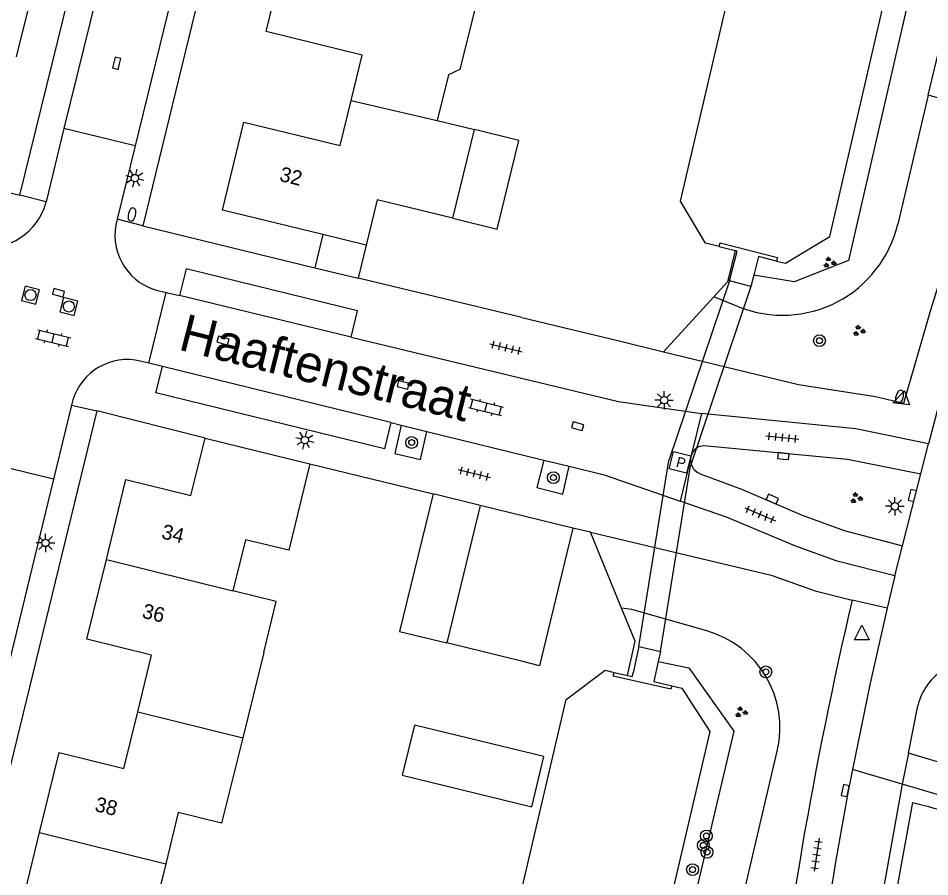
# Model space of a CAD drawing. Extents: x 128000 to 131008, y 398996 to 402500.
# Drawn here: x 128526.7 to 128588.3, y 399345.3 to 399403.3 of the extents above; entities that cross this region are included whole.
import ezdxf

# ---------------------------------------------------------------- set-up
doc = ezdxf.new("R2010")
doc.units = 0
for name, color, linetype in [('gg-afsc-erfafscheiding', 7, 'Continuous'), ('gg-afsc-muur', 7, 'Continuous'), ('gg-anno-huisnummerreeks BGT', 7, 'Continuous'), ('gg-anno-openbare ruimte label', 7, 'Continuous'), ('gg-bbg-bijgebouw', 7, 'Continuous'), ('gg-bbg-gedigitaliseerde bebouwing', 7, 'Continuous'), ('gg-bbg-gedigitaliseerde bijgebouw', 7, 'Continuous'), ('gg-bbg-hoofdgebouw', 7, 'Continuous'), ('gg-bbg-luifel en loopbrug', 7, 'Continuous'), ('gg-bbg-tussenscheiding', 7, 'Continuous'), ('gg-knt-BGT kruinlijn', 7, 'Continuous'), ('gg-knt-verharding', 7, 'Continuous'), ('gg-knt-verharding nz', 7, 'Continuous'), ('gg-kntw-beschoeiing', 7, 'Continuous'), ('gg-kwrk-duiker nz vlak', 7, 'Continuous'), ('gg-kwrk-uitstroombak niveau min 01', 7, 'Continuous'), ('gt-grn-groengrens', 7, 'Continuous'), ('gt-grn-weggrens', 7, 'Continuous'), ('gt-symb-boom', 7, 'Continuous'), ('gt-symb-brandkraan', 7, 'Continuous'), ('gt-symb-brandput', 7, 'Continuous'), ('gt-symb-groenvak', 7, 'Continuous'), ('gt-symb-klinker verharding', 7, 'Continuous'), ('gt-symb-kolk', 7, 'Continuous'), ('gt-symb-lichtmast', 7, 'Continuous'), ('gt-symb-rioolschacht', 7, 'Continuous'), ('gt-symb-tegel verharding', 7, 'Continuous'), ('gt-symb-waterafsluiter', 7, 'Continuous')]:
    doc.layers.add(name, color=color, linetype=linetype)

# ---------------------------------------------------------------- blocks, each defined once
blk = doc.blocks.new('gt0-GRVAK')
at = {"layer": 'gt-symb-groenvak'}
for p, q in [((-0.11, 0.189), (-0.228, 0.24)), ((-0.182, 0.153), (0.088, 0.153)), ((-0.091, 0.211), (-0.156, 0.322)), ((-0.047, 0.214), (-0.047, 0.393)), ((-0.004, 0.211), (0.061, 0.322)), ((0.015, 0.189), (0.133, 0.24)), ((0.262, -0.052), (0.197, 0.059)), ((0.305, -0.049), (0.305, 0.13)), ((0.349, -0.052), (0.414, 0.059)), ((-0.245, -0.228), (-0.363, -0.177)), ((-0.318, -0.264), (-0.047, -0.264)), ((-0.226, -0.206), (-0.291, -0.095)), ((-0.183, -0.203), (-0.183, -0.024)), ((-0.139, -0.206), (-0.074, -0.095)), ((-0.12, -0.228), (-0.002, -0.177)), ((0.243, -0.074), (0.125, -0.023)), ((0.17, -0.11), (0.441, -0.11)), ((0.368, -0.074), (0.486, -0.023))]:
    blk.add_line(p, q, dxfattribs=at)
blk = doc.blocks.new('gt0-LMAST')
at = {"layer": 'gt-symb-lichtmast'}
for p, q in [((-0.005, 0.246), (-0.005, 0.621)), ((-0.182, 0.173), (-0.447, 0.438)), ((0.172, 0.173), (0.437, 0.438)), ((-0.255, -0.004), (-0.63, -0.004)), ((-0.182, -0.181), (-0.447, -0.446)), ((-0.005, -0.254), (-0.005, -0.629)), ((0.437, -0.446), (0.172, -0.181)), ((0.245, -0.004), (0.62, -0.004))]:
    blk.add_line(p, q, dxfattribs=at)
blk.add_circle((-0.005, -0.004), 0.25, dxfattribs=at)
blk = doc.blocks.new('gt0-TEG1')
at = {"layer": 'gt-symb-tegel verharding'}
for p, q in [((-1.125, 0), (1.125, 0)), ((-0.9, -0.25), (-0.9, 0.25)), ((-0.45, -0.25), (-0.45, 0.25)), ((0, -0.25), (0, 0.25)), ((0.45, -0.25), (0.45, 0.25)), ((0.9, -0.25), (0.9, 0.25))]:
    blk.add_line(p, q, dxfattribs=at)
blk = doc.blocks.new('gt0-BOOM')
at = {"layer": 'gt-symb-boom'}
for radius in [0.4, 0.2]:
    blk.add_circle((0, 0), radius, dxfattribs=at)
blk = doc.blocks.new('gt0-BR')
at = {"layer": 'gt-symb-brandkraan'}
for centre, radius, start, end in [((-0.244, 0), 0.206, 107.56694, 252.43307), ((0.599, -2.664), 3, 106.89205, 107.56694), ((0, -0.691), 0.938, 73.10799, 106.89205), ((-0.599, -2.664), 3, 72.43309, 73.10799), ((0.244, 0), 0.206, 287.56695, 72.43309), ((0.599, 2.664), 3, 252.43307, 253.10797), ((0, 0.691), 0.938, 253.10797, 286.89206), ((-0.599, 2.664), 3, 286.89206, 287.56695)]:
    blk.add_arc(centre, radius, start, end, dxfattribs=at)
blk = doc.blocks.new('gt0-WAFSL')
at = {"layer": 'gt-symb-waterafsluiter'}
for p, q in [((-0.5, -0.333), (0, 0.667)), ((0, 0.667), (0.5, -0.333)), ((0.5, -0.333), (-0.5, -0.333))]:
    blk.add_line(p, q, dxfattribs=at)
blk = doc.blocks.new('gt0-KOLK')
at = {"layer": 'gt-symb-kolk'}
blk.add_lwpolyline([(0, 0), (0.375, 0), (0.375, 0.4), (-0.375, 0.4), (-0.375, 0), (0, 0)], dxfattribs=at)
blk = doc.blocks.new('gt0-BPUT')
at = {"layer": 'gt-symb-brandput'}
blk.add_lwpolyline([(-0.599, -0.599), (-0.599, 0.601), (0.601, 0.601), (0.601, -0.599)], close=True, dxfattribs=at)
blk.add_text('P', height=0.7, dxfattribs=at).set_placement((-0.233, -0.35))
blk = doc.blocks.new('gt0-RS')
at = {"layer": 'gt-symb-rioolschacht'}
blk.add_lwpolyline([(-0.5, -0.5), (0.5, -0.5), (0.5, 0.5), (-0.5, 0.5)], close=True, dxfattribs=at)
blk.add_circle((0, 0), 0.375, dxfattribs=at)
blk = doc.blocks.new('gt0-KL1')
at = {"layer": 'gt-symb-klinker verharding'}
for p, q in [((-1.15, 0.3), (1.15, 0.3)), ((-1, -0.3), (-1, 0.3)), ((-0.5, 0.3), (-0.5, 0.45)), ((0, -0.3), (0, 0.3)), ((0.5, 0.3), (0.5, 0.45)), ((1, -0.3), (1, 0.3)), ((-1.15, -0.3), (1.15, -0.3)), ((-0.5, -0.45), (-0.5, -0.3)), ((0.5, -0.45), (0.5, -0.3))]:
    blk.add_line(p, q, dxfattribs=at)

msp = doc.modelspace()

# ---------------------------------------------------------------- linework, layer by layer
at = {"layer": 'gg-afsc-erfafscheiding'}
for p, q in [((128570.31, 399380.764), (128573.706, 399384.47)), ((128567.295, 399381.489), (128570.31, 399380.764)), ((128552.223, 399371.776), (128554.741, 399371.153)), ((128565.365, 399368.565), (128564.173, 399368.837)), ((128567.465, 399363.439), (128565.365, 399368.565))]:
    msp.add_line(p, q, dxfattribs=at)
for points in [[(128575.143, 399387.597), (128574.631, 399385.48), (128573.706, 399384.47)], [(128567.868, 399358.883), (128568.388, 399361.202), (128567.465, 399363.439)]]:
    msp.add_lwpolyline(points, dxfattribs=at)
at = {"layer": 'gg-afsc-muur'}
for p, q in [((128560.732, 399383.066), (128549.655, 399385.728)), ((128560.732, 399383.066), (128567.295, 399381.489)), ((128546.39, 399373.18), (128552.223, 399371.776))]:
    msp.add_line(p, q, dxfattribs=at)
at = {"layer": 'gg-bbg-bijgebouw'}
for p, q in [((128557.908, 399370.371), (128555.664, 399361.08)), ((128564.173, 399368.837), (128557.908, 399370.371)), ((128564.173, 399368.837), (128562.491, 399361.874)), ((128560.784, 399359.826), (128555.664, 399361.08))]:
    msp.add_line(p, q, dxfattribs=at)
msp.add_lwpolyline([(128562.491, 399361.874), (128561.929, 399359.546), (128560.784, 399359.826)], dxfattribs=at)
at = {"layer": 'gg-bbg-gedigitaliseerde bebouwing'}
for p, q in [((128555.764, 399399.471), (128555.009, 399396.383)), ((128555.009, 399396.383), (128557.525, 399395.769)), ((128556.056, 399389.784), (128557.525, 399395.769)), ((128543.276, 399360.441), (128541.864, 399354.662)), ((128541.864, 399354.662), (128540.424, 399348.901))]:
    msp.add_line(p, q, dxfattribs=at)
for points in [[(128554.548, 399405.862), (128557.265, 399405.202), (128557.649, 399404.365), (128556.544, 399399.843), (128555.764, 399399.471)], [(128546.39, 399373.18), (128544.964, 399367.345), (128542.041, 399368.059), (128541.197, 399364.604)], [(128543.276, 399360.441), (128544.118, 399363.887), (128541.197, 399364.604)]]:
    msp.add_lwpolyline(points, dxfattribs=at)
at = {"layer": 'gg-bbg-gedigitaliseerde bijgebouw'}
msp.add_lwpolyline([(128553.474, 399355.537), (128552.645, 399352.137), (128561.389, 399350.006), (128562.218, 399353.406), (128553.474, 399355.537)], dxfattribs=at)
at = {"layer": 'gg-bbg-hoofdgebouw'}
for p, q in [((128550.2, 399387.96), (128547.281, 399388.672)), ((128539.31, 399374.93), (128546.39, 399373.18))]:
    msp.add_line(p, q, dxfattribs=at)
for points in [[(128526.57, 399400.685), (128527.93, 399406.22), (128523.42, 399407.32), (128524.21, 399410.53)], [(128549.184, 399397.748), (128549.93, 399400.81), (128543.43, 399402.4), (128544.854, 399408.228)], [(128547.281, 399388.672), (128540.48, 399390.33), (128541.94, 399396.28), (128548.44, 399394.69), (128549.184, 399397.748)], [(128556.056, 399389.784), (128550.95, 399391.03), (128550.2, 399387.96)], [(128532.64, 399366.73), (128533.96, 399372.13), (128538.34, 399371.04), (128539.31, 399374.93)], [(128534.763, 399356.423), (128535.7, 399360.26), (128531.32, 399361.33), (128532.64, 399366.73)], [(128528.12, 399348.269), (128529.44, 399353.67), (128533.83, 399352.6), (128534.763, 399356.423)], [(128540.424, 399348.901), (128537.501, 399349.623), (128536.653, 399346.154)], [(128530.242, 399337.962), (128531.18, 399341.8), (128526.8, 399342.87), (128528.12, 399348.269)], [(128536.653, 399346.154), (128535.813, 399342.719), (128538.737, 399341.995)]]:
    msp.add_lwpolyline(points, dxfattribs=at)
at = {"layer": 'gg-bbg-luifel en loopbrug'}
for p, q in [((128547.281, 399388.672), (128546.731, 399386.431)), ((128550.2, 399387.96), (128549.655, 399385.728)), ((128546.731, 399386.431), (128549.655, 399385.728)), ((128557.908, 399370.371), (128554.741, 399371.153))]:
    msp.add_line(p, q, dxfattribs=at)
for points in [[(128556.056, 399389.784), (128559.055, 399389.036), (128560.521, 399395.037), (128557.525, 399395.769)], [(128554.741, 399371.153), (128552.448, 399361.867), (128555.664, 399361.08)]]:
    msp.add_lwpolyline(points, dxfattribs=at)
at = {"layer": 'gg-bbg-tussenscheiding'}
for p, q in [((128549.184, 399397.748), (128555.009, 399396.383)), ((128532.64, 399366.73), (128541.197, 399364.604)), ((128534.763, 399356.423), (128541.864, 399354.662)), ((128528.12, 399348.269), (128536.653, 399346.154))]:
    msp.add_line(p, q, dxfattribs=at)
at = {"layer": 'gg-knt-BGT kruinlijn'}
for p, q in [((128588.203, 399398.106), (128623.987, 399549.17)), ((128588.203, 399398.106), (128586.138, 399389.388)), ((128575.38, 399383.8), (128573.706, 399384.47)), ((128554.928, 399255.907), (128577.99, 399353.77))]:
    msp.add_line(p, q, dxfattribs=at)
msp.add_lwpolyline([(128573.222, 399361.899), (128568.17, 399363.35), (128567.465, 399363.439)], dxfattribs=at)
for centre, radius, start, end in [((128578.35, 399391.231), 8.003, 248.21087, 346.68633), ((128571.364, 399355.346), 6.811, 346.61913, 74.1677)]:
    msp.add_arc(centre, radius, start, end, dxfattribs=at)
at = {"layer": 'gg-knt-verharding'}
for p, q in [((128550.9, 399453.87), (128535.1, 399389.27)), ((128541.64, 399444.36), (128529.774, 399395.855)), ((128546.462, 399443.171), (128534.579, 399394.684)), ((128526.79, 399391.33), (128537.553, 399435.198)), ((128529.774, 399395.855), (128528.56, 399390.89)), ((128534.579, 399394.684), (128529.774, 399395.855)), ((128534.579, 399394.684), (128533.36, 399389.71)), ((128519.946, 399393.025), (128526.79, 399391.33)), ((128535.1, 399389.27), (128546.731, 399386.431)), ((128535.938, 399384.95), (128536.678, 399384.771)), ((128535.498, 399379.98), (128536.678, 399384.771)), ((128536.678, 399384.771), (128537.593, 399384.55)), ((128535.498, 399379.98), (128534.6, 399380.2)), ((128536.426, 399379.753), (128535.498, 399379.98)), ((128530.279, 399377.151), (128529.055, 399372.141)), ((128532, 399376.77), (128502.61, 399256.51)), ((128539.31, 399374.93), (128532, 399376.77)), ((128572.87, 399376.58), (128572.18, 399373.738)), ((128551.869, 399375.971), (128552.563, 399375.801)), ((128552.563, 399375.801), (128554.305, 399375.375)), ((128554.305, 399375.375), (128562.206, 399373.44)), ((128587.698, 399372.508), (128588.221, 399374.544)), ((128572.18, 399373.738), (128572.151, 399373.617)), ((128529.055, 399372.141), (128524.274, 399373.304)), ((128562.206, 399373.44), (128563.932, 399373.017)), ((128572.151, 399373.617), (128571.435, 399370.669)), ((128586.449, 399367.64), (128587.698, 399372.508)), ((128529.055, 399372.141), (128516.501, 399320.741)), ((128585.929, 399365.617), (128586.449, 399367.64)), ((128585.929, 399365.617), (128585.43, 399363.433)), ((128586.855, 399353.628), (128587.49, 399356.841)), ((128586.855, 399353.628), (128586.439, 399351.529)), ((128594.748, 399351.255), (128586.855, 399353.628)), ((128583.082, 399352.521), (128582.785, 399351.066)), ((128594.119, 399349.26), (128586.439, 399351.529))]:
    msp.add_line(p, q, dxfattribs=at)
for points in [[(128586.548, 399377.283), (128588.372, 399383.598), (128589.846, 399388.302)], [(128592.026, 399387.613), (128590.355, 399382.202), (128588.79, 399376.76), (128588.221, 399374.544)], [(128549.177, 399381.753), (128549.611, 399383.529), (128538.032, 399386.367), (128537.593, 399384.55)], [(128549.177, 399381.753), (128567.25, 399377.39), (128572.87, 399376.58)], [(128570.31, 399380.764), (128579.43, 399378.54), (128584.63, 399377.73), (128586.548, 399377.283)], [(128551.869, 399375.971), (128551.442, 399374.2), (128535.975, 399377.974), (128536.426, 399379.753)], [(128588.221, 399374.544), (128583.31, 399375.54), (128572.87, 399376.58)], [(128552.563, 399375.801), (128552.142, 399373.888), (128553.867, 399373.484), (128554.305, 399375.375)], [(128572.781, 399374.371), (128573.027, 399374.427), (128582.73, 399373.51), (128587.698, 399372.508)], [(128562.206, 399373.44), (128561.735, 399371.58), (128563.485, 399371.144), (128563.932, 399373.017)], [(128563.932, 399373.017), (128566.29, 399372.44), (128571.435, 399370.669)], [(128572.388, 399372.785), (128572.568, 399372.629), (128572.78, 399372.52), (128575.58, 399371.47), (128579.68, 399369.72), (128582.52, 399368.67), (128586.449, 399367.64)], [(128585.929, 399365.617), (128582.04, 399366.61), (128579.18, 399367.64), (128574.57, 399369.59), (128571.435, 399370.669)], [(128565.365, 399368.565), (128577.58, 399365.67), (128580.55, 399364.6), (128583.047, 399363.977)], [(128585.43, 399363.433), (128584.272, 399358.36), (128583.082, 399352.521)], [(128586.439, 399351.529), (128584.62, 399341.36), (128584.355, 399339.404)], [(128587.139, 399350.29), (128586.129, 399344.733), (128585.248, 399339.161), (128584.355, 399339.404)]]:
    msp.add_lwpolyline(points, dxfattribs=at)
for centre, radius, start, end in [((128524.652, 399391.854), 4.025, 259.40155, 346.13865), ((128537.08, 399388.647), 3.869, 164.04866, 252.83099), ((128534.071, 399376.364), 3.872, 82.1418, 168.2736), ((128573.117, 399373.45), 0.98, 110.03438, 162.93654), ((128573.119, 399373.443), 0.984, 169.81357, 221.98625), ((128866.638, 399297.94), 291.178, 166.89172, 173.56564), ((128591.385, 399355.897), 4.008, 76.21927, 166.38338), ((128892.242, 399293.405), 314.783, 169.44511, 173.17111), ((128560.77, 399247.976), 105.657, 72.29147, 75.54771)]:
    msp.add_arc(centre, radius, start, end, dxfattribs=at)
at = {"layer": 'gg-knt-verharding nz'}
for p, q in [((128549.177, 399381.753), (128537.593, 399384.55)), ((128551.869, 399375.971), (128536.426, 399379.753))]:
    msp.add_line(p, q, dxfattribs=at)
at = {"layer": 'gg-kntw-beschoeiing'}
for points in [[(128574.069, 399387.87), (128573.14, 399388.1), (128571.45, 399390.93), (128596.985, 399500)], [(128577.946, 399386.89), (128578.55, 399386.74), (128581.55, 399388.54), (128607.332, 399500)], [(128543.556, 399256.411), (128542.71, 399256.63), (128540.83, 399259.38), (128563.72, 399357.26), (128566.36, 399359.24), (128566.961, 399359.092)], [(128570.855, 399358.187), (128571.54, 399358.02), (128573.44, 399355.1), (128550.55, 399257.1), (128547.63, 399255.36), (128546.88, 399255.553)]]:
    msp.add_lwpolyline(points, dxfattribs=at)
at = {"layer": 'gg-kwrk-duiker nz vlak'}
for p, q in [((128574.765, 399385.556), (128570.656, 399373.407)), ((128576.215, 399385.18), (128572.117, 399373.061)), ((128568.637, 399360.837), (128570.656, 399373.407)), ((128570.099, 399360.502), (128572.117, 399373.061))]:
    msp.add_line(p, q, dxfattribs=at)
at = {"layer": 'gg-kwrk-uitstroombak niveau min 01'}
for p, q in [((128574.069, 399387.87), (128575.143, 399387.597)), ((128576.215, 399385.18), (128574.765, 399385.556)), ((128576.407, 399385.934), (128576.215, 399385.18)), ((128568.637, 399360.837), (128568.24, 399359.057)), ((128568.637, 399360.837), (128570.099, 399360.502)), ((128570.099, 399360.502), (128569.948, 399359.832)), ((128566.961, 399359.092), (128567.868, 399358.883))]:
    msp.add_line(p, q, dxfattribs=at)
for points in [[(128574.069, 399387.87), (128574.131, 399388.112), (128578.005, 399387.122), (128577.946, 399386.89)], [(128574.765, 399385.556), (128575.279, 399387.562), (128575.143, 399387.597)], [(128577.946, 399386.89), (128576.728, 399387.192), (128576.407, 399385.934)], [(128569.948, 399359.832), (128569.643, 399358.482), (128570.855, 399358.187)], [(128570.855, 399358.187), (128570.806, 399357.965), (128566.905, 399358.843), (128566.961, 399359.092)], [(128567.868, 399358.883), (128568.184, 399358.81), (128568.24, 399359.057)]]:
    msp.add_lwpolyline(points, dxfattribs=at)
at = {"layer": 'gt-grn-groengrens'}
for points in [[(128616.472, 399558.208), (128619.401, 399557.709), (128621.186, 399554.437), (128612.707, 399516.876), (128582.818, 399386.919), (128579.136, 399385.477), (128576.407, 399385.934)], [(128623.987, 399549.17), (128627.171, 399548.494), (128617.597, 399509.179), (128611.966, 399485.402), (128591.378, 399397.192), (128588.203, 399398.106)], [(128569.948, 399359.832), (128572.012, 399359.402), (128575.062, 399355.111), (128551.63, 399255.763), (128547.988, 399254.084), (128545.61, 399254.558)]]:
    msp.add_lwpolyline(points, dxfattribs=at)
at = {"layer": 'gt-grn-weggrens'}
for p, q in [((128528.56, 399390.89), (128526.79, 399391.33)), ((128535.1, 399389.27), (128533.36, 399389.71)), ((128530.279, 399377.151), (128532, 399376.77)), ((128585.43, 399363.433), (128583.047, 399363.977)), ((128586.439, 399351.529), (128583.082, 399352.521))]:
    msp.add_line(p, q, dxfattribs=at)

# ---------------------------------------------------------------- block references
at = {"layer": 'gt-symb-boom'}
for p in [(128580.845, 399381.508), (128553.274, 399374.626), (128562.858, 399372.256), (128577.221, 399359.127), (128573.202, 399348.04), (128572.99, 399347.406), (128573.245, 399346.94), (128572.265, 399345.766)]:
    msp.add_blockref('gt0-BOOM', p, dxfattribs=at)
at = {"layer": 'gt-symb-brandkraan'}
for p, rotation in [((128534.369, 399390.034), 76.22785456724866), ((128586.26, 399377.716), -106.67729393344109)]:
    msp.add_blockref('gt0-BR', p, dxfattribs=dict(at, rotation=rotation))
at = {"layer": 'gt-symb-brandput', "rotation": -13.772145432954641}
msp.add_blockref('gt0-BPUT', (128571.415, 399373.283), dxfattribs=at)
at = {"layer": 'gt-symb-groenvak'}
for p in [(128581.513, 399386.785), (128583.503, 399382.175), (128583.321, 399370.868), (128575.542, 399356.401)]:
    msp.add_blockref('gt0-GRVAK', p, dxfattribs=at)
at = {"layer": 'gt-symb-klinker verharding'}
for p, rotation in [((128529.044, 399381.675), -13.77214542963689), ((128558.303, 399377.008), -13.77214543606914)]:
    msp.add_blockref('gt0-KL1', p, dxfattribs=dict(at, rotation=rotation))
at = {"layer": 'gt-symb-kolk'}
for p, rotation in [((128533.521, 399400.207), 76.17220496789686), ((128529.349, 399384.554), -15.787947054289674), ((128540.459, 399381.321), -15.898187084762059), ((128552.65, 399378.32), -13.772145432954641), ((128564.451, 399375.536), -15.551724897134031), ((128578.389, 399373.51), -5.682084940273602), ((128587.309, 399371.002), 76.2278545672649), ((128577.576, 399370.627), -23.642501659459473), ((128582.785, 399351.066), 78.63386214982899)]:
    msp.add_blockref('gt0-KOLK', p, dxfattribs=dict(at, rotation=rotation))
at = {"layer": 'gt-symb-lichtmast'}
for p, rotation in [((128534.559, 399392.503), 76.17220496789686), ((128546.057, 399374.793), -13.535856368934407)]:
    msp.add_blockref('gt0-LMAST', p, dxfattribs=dict(at, rotation=rotation))
for p in [(128570.345, 399377.486), (128585.949, 399370.32), (128528.53, 399367.843)]:
    msp.add_blockref('gt0-LMAST', p, dxfattribs=at)
at = {"layer": 'gt-symb-rioolschacht', "rotation": -103.77214543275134}
for p in [(128527.511, 399384.587), (128530.102, 399383.819)]:
    msp.add_blockref('gt0-RS', p, dxfattribs=at)
at = {"layer": 'gt-symb-tegel verharding'}
for p, rotation in [((128559.663, 399381.032), -13.772145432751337), ((128578.336, 399374.97), -5.510976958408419), ((128557.51, 399372.524), -13.772145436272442), ((128576.83, 399369.769), -22.950363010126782), ((128580.651, 399346.768), -98.68085058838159)]:
    msp.add_blockref('gt0-TEG1', p, dxfattribs=dict(at, rotation=rotation))
at = {"layer": 'gt-symb-waterafsluiter', "rotation": 110.06634962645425}
msp.add_blockref('gt0-WAFSL', (128586.441, 399377.537), dxfattribs=at)
at = {"layer": 'gt-symb-waterafsluiter'}
msp.add_blockref('gt0-WAFSL', (128583.711, 399361.62), dxfattribs=at)

# ---------------------------------------------------------------- texts
at = {"layer": 'gg-anno-huisnummerreeks BGT'}
for s, rotation, p in [('32', 346.2, (128544.286, 399392.315)), ('34', 346.3, (128536.307, 399368.16)), ('36', 346.3, (128534.996, 399362.796)), ('38', 346.3, (128531.796, 399349.735))]:
    msp.add_text(s, height=1, rotation=rotation, dxfattribs=at).set_placement(p)
at = {"layer": 'gg-anno-openbare ruimte label'}
msp.add_text('Haaftenstraat', height=2.5, rotation=345.9, dxfattribs=at).set_placement((128537.435, 399380.919))

doc.saveas('drawing.dxf')
